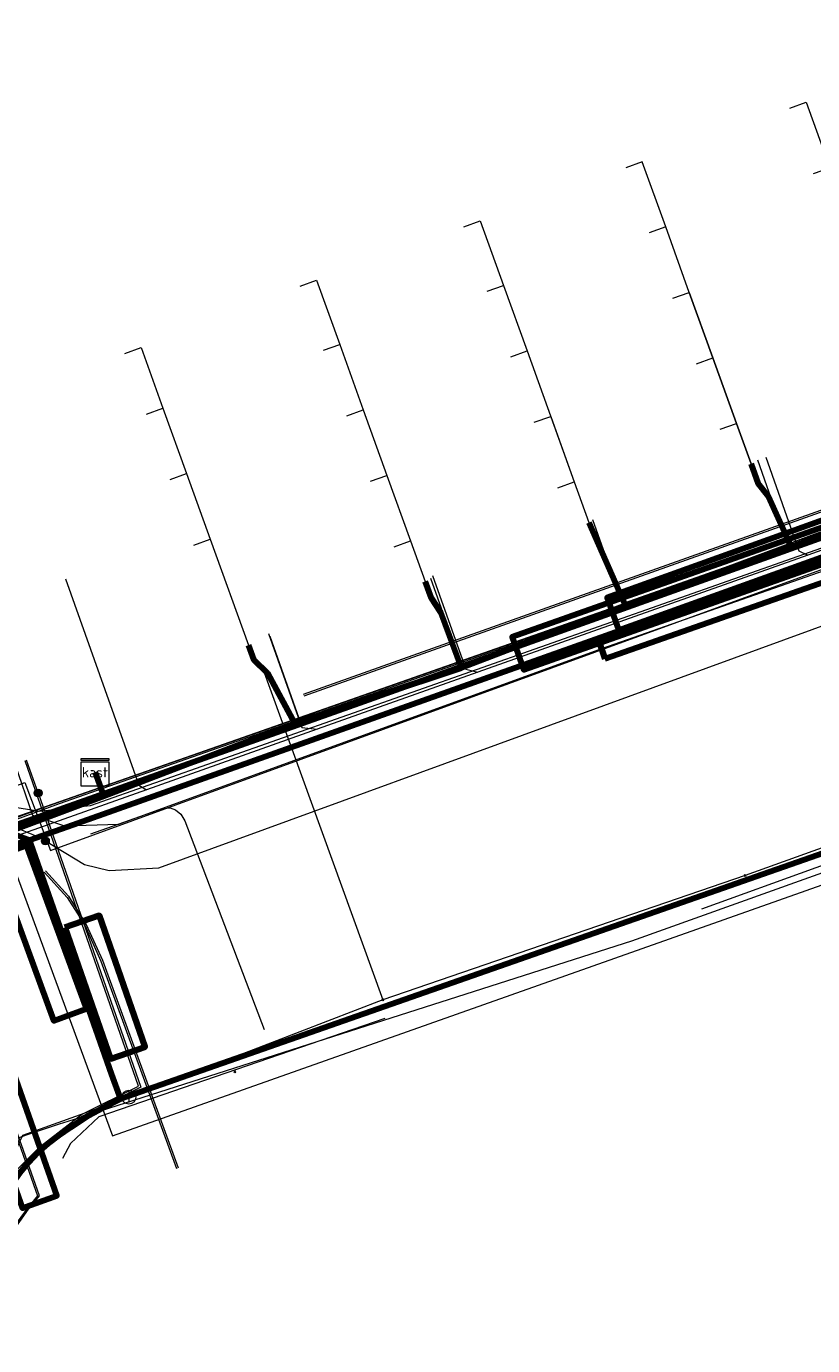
# Model space of a CAD drawing. Extents: x 152558 to 154479, y 462974 to 463683.
# Tile 574 of 638: x 154142 to 154165, y 463496 to 463534. Entities that reach past the tile are written whole.
import ezdxf
from ezdxf.enums import TextEntityAlignment as Align
from ezdxf.lldxf.tags import DXFTag

# ---------------------------------------------------------------- set-up
doc = ezdxf.new("R2010")
doc.units = 0
doc.header["$LTSCALE"] = 0.2
doc.layers.get('0').update_dxf_attribs({"linetype": 'CONTINUOUS'})
for name, color, linetype, lineweight in [('B-RO-KL-DATA_COAXIAAL_17_ZIGGO BV-G', 90, 'KL-DATA-N', 18), ('B-RO-KL-DATA_COAXIAAL_7_ZIGGO BV-G', 90, 'KL-DATA-N', 18), ('B-RO-KL-DATA_HULPSTUK_KPN BV-S', 90, 'CONTINUOUS', 25), ('B-RO-KL-DATA_HULPSTUK_ZIGGO BV-S', 90, 'CONTINUOUS', 25), ('B-RO-KL-DATA_KABELBED_KPN BV-G', 90, 'CONTINUOUS', 100), ('B-RO-KL-DATA_KABELBED_ZIGGO BV-G', 90, 'CONTINUOUS', 100), ('B-RO-KL-DATA_MANTELBUIS_ASBESTCEMENT_1_KPN BV-G', 90, 'CONTINUOUS', 100), ('B-RO-KL-DATA_MANTELBUIS_PVC_1.1_KPN BV-G', 90, 'CONTINUOUS', 100), ('B-RO-KL-DATA_REGGEFIBER OPERATOR BV-G', 90, 'KL-DATA-N', 18), ('B-RO-KL-DATA_STEDIN NETBEHEER BV-G', 90, 'KL-DATA-N', 18), ('B-RO-KL-ET_HS_50 KV_STEDIN NETBEHEER BV-G', 10, 'KL-HS-N', 18), ('B-RO-KL-ET_HS_MANTELBUIS_PVC_125_STEDIN NETBEHEER BV-G', 10, 'CONTINUOUS', 100), ('B-RO-KL-ET_LS_400 V_STEDIN NETBEHEER BV-G', 190, 'KL-LS-N', 18), ('B-RO-KL-ET_LS_HULPSTUK_STEDIN NETBEHEER BV-S', 190, 'CONTINUOUS', 25), ('B-RO-KL-ET_LS_MANTELBUIS_PVC_125_STEDIN NETBEHEER BV-G', 190, 'CONTINUOUS', 100), ('B-RO-KL-ET_LS_MANTELBUIS_PVC_160_STEDIN NETBEHEER BV-G', 190, 'CONTINUOUS', 100), ('B-RO-KL-ET_MS_10 KV_STEDIN NETBEHEER BV-G', 130, 'KL-MS-N', 18), ('B-RO-KL-ET_MS_HULPSTUK_STEDIN NETBEHEER BV-S', 130, 'CONTINUOUS', 25), ('B-RO-KL-ET_MS_MANTELBUIS_PVC_125_STEDIN NETBEHEER BV-G', 130, 'CONTINUOUS', 100), ('B-RO-KL-ET_MS_MANTELBUIS_PVC_160_STEDIN NETBEHEER BV-G', 130, 'CONTINUOUS', 100), ('B-RO-KL-GAS_LD_PVC_160_0.1 BAR_STEDIN NETBEHEER BV-G', 50, 'KL-GAS-LD-N', 18), ('B-RO-KL-GAS_LD_PVC_200_0.1 BAR_STEDIN NETBEHEER BV-G', 50, 'KL-GAS-LD-N', 18), ('B-RO-KL-GAS_LD_PVC_250_0.1 BAR_STEDIN NETBEHEER BV-G', 50, 'KL-GAS-LD-N', 18), ('B-RO-KL-WATER_150_VITENS-G', 170, 'KL-WATER-N', 18), ('B-RO-KL-WATER_63_VITENS-G', 170, 'KL-WATER-N', 18), ('B-RO-KL-WATER_HULPSTUK_VITENS-S', 170, 'CONTINUOUS', 25), ('B-RO-OG-INFO_VITENS-S', 7, 'CONTINUOUS', 25)]:
    doc.layers.add(name, color=color, linetype=linetype, lineweight=lineweight)
doc.styles.add('NLCS-ISO', font='NLCS-ISO.ttf')
tags = doc.linetypes.add('KL-DATA-N', pattern='A,4,-1,[101,NLCS.SHX,S=0.5,R=0,X=0,Y=0],-1,4,-1,["D",Standard,S=1,R=0,X=-0.25,Y=-0.5],-1.5', length=12.5).pattern_tags.tags
tags[18] = DXFTag(74, 10)
tags = doc.linetypes.add('KL-GAS-LD-N', pattern='A,4,-1,[69,NLCS.SHX,S=0.5,R=0,X=0,Y=0],-1,4,-1,["L",Standard,S=1,R=0,X=0.25,Y=-0.5],-2', length=13).pattern_tags.tags
tags[18] = DXFTag(74, 10)
tags = doc.linetypes.add('KL-HS-N', pattern='A,4,-1,[103,NLCS.SHX,S=0.75,R=0,X=0,Y=0],-1,4,-1,["H",Standard,S=1,R=0,X=0,Y=-0.5],-2', length=13).pattern_tags.tags
tags[18] = DXFTag(74, 10)
tags = doc.linetypes.add('KL-LS-N', pattern='A,4,-1,[103,NLCS.SHX,S=0.75,R=0,X=0,Y=0],-1,4,-1,["L",Standard,S=1,R=0,X=0,Y=-0.5],-2', length=13).pattern_tags.tags
tags[18] = DXFTag(74, 10)
tags = doc.linetypes.add('KL-MS-N', pattern='A,4,-1,[103,NLCS.SHX,S=0.75,R=0,X=0,Y=0],-1,4,-1,["M",Standard,S=1,R=0,X=0,Y=-0.5],-2', length=13).pattern_tags.tags
tags[18] = DXFTag(74, 10)
doc.linetypes.add('KL-WATER-N', pattern='A,7,-0.5,[168,NLCS.SHX,S=0.75,R=0,X=0.75,Y=0],-2', length=9.5)

# ---------------------------------------------------------------- blocks, each defined once
blk = doc.blocks.new('SKL-WTB_HULP_MOF-SO')
at = {"linetype": 'ByBlock', "lineweight": 18}
h = blk.add_hatch(color=0, dxfattribs=at)
h.dxf.hatch_style = 1
h.paths.add_polyline_path([(-0.5625, 0, 1), (0.5625, 0, 1)])
at = {"color": 0, "linetype": 'ByBlock', "lineweight": 18}
blk.add_circle((0, 0), 0.5625, dxfattribs=at)
at = {"color": 0, "linetype": 'ByBlock', "lineweight": 18, "style": 'NLCS-ISO', "flags": 1}
for tag, p in [('TYPE', (1.5, 0)), ('LABEL', (1.5, -1.5)), ('OMSCHRIJVING', (1.5, -3))]:
    blk.add_attdef(tag, p, '', height=1, dxfattribs=at)
blk = doc.blocks.new('SKL-WTB_HULP_KAST-SO')
at = {"color": 0, "linetype": 'ByBlock', "lineweight": 18}
for points in [[(-2, 2), (2, 2), (2, 1.68), (-2, 1.68)], [(-2, 1.52), (2, 1.52), (2, -2), (-2, -2)]]:
    blk.add_lwpolyline(points, close=True, dxfattribs=at)
at = {"color": 0, "linetype": 'ByBlock', "lineweight": 18, "style": 'NLCS-ISO'}
blk.add_text('kast', height=1.5, dxfattribs=at).set_placement((0, 0), align=Align.MIDDLE_CENTER)
at = {"color": 0, "linetype": 'ByBlock', "lineweight": 18, "style": 'NLCS-ISO', "flags": 1}
for tag, p in [('TYPE', (2.5, 0)), ('LABEL', (2.5, -1.5)), ('OMSCHRIJVING', (2.5, -3))]:
    blk.add_attdef(tag, p, '', height=1, dxfattribs=at)
blk = doc.blocks.new('SKL-WTB_HULP_AFSLUITER-SO')
at = {"color": 0, "linetype": 'ByBlock', "lineweight": 18}
blk.add_lwpolyline([(0, 0.8), (0, -0.8)], dxfattribs=at)
blk.add_circle((0, 0), 1, dxfattribs=at)
at = {"color": 0, "linetype": 'ByBlock', "lineweight": 18, "style": 'NLCS-ISO', "flags": 1}
for tag, p in [('TYPE', (1.5, 0)), ('LABEL', (1.5, -1.5)), ('OMSCHRIJVING', (1.5, -3))]:
    blk.add_attdef(tag, p, '', height=1, dxfattribs=at)
blk = doc.blocks.new('SKL-WTB_HULP_OVERIG-SO')
at = {"color": 0, "linetype": 'ByBlock', "lineweight": 18}
for points in [[(-0.14, 0.14), (0.14, -0.14)], [(0.14, 0.14), (-0.14, -0.14)]]:
    blk.add_lwpolyline(points, dxfattribs=at)
at = {"color": 0, "linetype": 'ByBlock', "lineweight": 18, "style": 'NLCS-ISO', "flags": 1}
for tag, p in [('TYPE', (1.5, 0)), ('LABEL', (1.5, -1.5)), ('OMSCHRIJVING', (1.5, -3))]:
    blk.add_attdef(tag, p, '', height=1, dxfattribs=at)
blk = doc.blocks.new('SOG-INFO_OVERIG-SO')
at = {"color": 0, "linetype": 'ByBlock', "lineweight": 18}
for points in [[(-0.14, 0.14), (0.14, -0.14)], [(0.14, 0.14), (-0.14, -0.14)]]:
    blk.add_lwpolyline(points, dxfattribs=at)
at = {"color": 0, "linetype": 'ByBlock', "lineweight": 18, "style": 'NLCS-ISO', "flags": 1}
for tag, p in [('TYPE', (1.5, 0)), ('LABEL', (1.5, -1.5)), ('OMSCHRIJVING', (1.5, -3))]:
    blk.add_attdef(tag, p, '', height=1, dxfattribs=at)

msp = doc.modelspace()

# ---------------------------------------------------------------- linework, layer by layer
at = {"layer": 'B-RO-KL-DATA_COAXIAAL_17_ZIGGO BV-G', "flags": 128}
msp.add_lwpolyline([(154141.533, 463496.126), (154141.225, 463496.015), (154140.754, 463495.844), (154140.574, 463495.779), (154140.422, 463497.618), (154140.314, 463498.922), (154140.251, 463499.685), (154137.99, 463505.368), (154136.673, 463508.677), (154136.783, 463508.717), (154140.692, 463510.149), (154143.805, 463511.347), (154144.136, 463511.473), (154144.163, 463511.483), (154144.115, 463511.61), (154143.912, 463512.167)], dxfattribs=at)
at = {"layer": 'B-RO-KL-DATA_COAXIAAL_7_ZIGGO BV-G', "flags": 128}
for points in [[(154163.869, 463531.242), (154164.339, 463531.412), (154165.017, 463529.53), (154165.695, 463527.649), (154166.373, 463525.768), (154167.051, 463523.887), (154167.471, 463522.722), (154167.693, 463522.116), (154167.992, 463521.759), (154168.024, 463521.67), (154167.939, 463521.445), (154167.631, 463520.633), (154167.5, 463520.319), (154167.427, 463520.146), (154167.368, 463520.005), (154163.91, 463518.654), (154159.14, 463516.966), (154154.427, 463515.162), (154149.646, 463513.581), (154144.163, 463511.483), (154144.115, 463511.61), (154143.912, 463512.167)], [(154143.912, 463512.167), (154144.115, 463511.61), (154144.163, 463511.483), (154149.646, 463513.581), (154154.427, 463515.162), (154159.14, 463516.966), (154163.91, 463518.654), (154163.831, 463518.827), (154163.258, 463520.089), (154162.963, 463520.462), (154162.757, 463521.023), (154162.337, 463522.188), (154161.659, 463524.069), (154160.981, 463525.95), (154160.303, 463527.83), (154159.629, 463529.699), (154159.159, 463529.529)], [(154164.547, 463529.361), (154165.017, 463529.53), (154165.695, 463527.649), (154166.373, 463525.768), (154167.051, 463523.887), (154167.471, 463522.722), (154167.693, 463522.116), (154167.992, 463521.759), (154168.024, 463521.67), (154167.939, 463521.445), (154167.631, 463520.633), (154167.5, 463520.319), (154167.427, 463520.146), (154167.368, 463520.005), (154163.91, 463518.654), (154159.14, 463516.966), (154154.427, 463515.162), (154149.646, 463513.581), (154144.163, 463511.483), (154144.115, 463511.61), (154143.912, 463512.167)], [(154154.507, 463527.832), (154154.977, 463528.002), (154155.644, 463526.151), (154156.322, 463524.271), (154157.678, 463520.509), (154158.098, 463519.343), (154158.287, 463518.827), (154158.542, 463518.447), (154159.14, 463516.966), (154154.427, 463515.162), (154149.646, 463513.581), (154144.163, 463511.483), (154144.115, 463511.61), (154143.912, 463512.167)], [(154143.912, 463512.167), (154144.115, 463511.61), (154144.163, 463511.483), (154149.646, 463513.581), (154154.427, 463515.162), (154159.14, 463516.966), (154163.91, 463518.654), (154163.831, 463518.827), (154163.258, 463520.089), (154162.963, 463520.462), (154162.757, 463521.023), (154162.337, 463522.188), (154161.659, 463524.069), (154160.981, 463525.95), (154160.303, 463527.83), (154159.832, 463527.661)], [(154165.225, 463527.479), (154165.695, 463527.649), (154166.373, 463525.768), (154167.051, 463523.887), (154167.471, 463522.722), (154167.693, 463522.116), (154167.992, 463521.759), (154168.024, 463521.67), (154167.939, 463521.445), (154167.631, 463520.633), (154167.5, 463520.319), (154167.427, 463520.146), (154167.368, 463520.005), (154163.91, 463518.654), (154159.14, 463516.966), (154154.427, 463515.162), (154149.646, 463513.581), (154144.163, 463511.483), (154144.115, 463511.61), (154143.912, 463512.167)], [(154149.805, 463526.131), (154150.275, 463526.301), (154150.94, 463524.456), (154151.618, 463522.575), (154152.296, 463520.694), (154152.974, 463518.813), (154153.394, 463517.648), (154153.566, 463517.177), (154153.831, 463516.764), (154154.427, 463515.162), (154149.646, 463513.581), (154144.163, 463511.483), (154144.115, 463511.61), (154143.912, 463512.167)], [(154155.174, 463525.981), (154155.644, 463526.151), (154156.322, 463524.271), (154157.678, 463520.509), (154158.098, 463519.343), (154158.287, 463518.827), (154158.542, 463518.447), (154159.14, 463516.966), (154154.427, 463515.162), (154149.646, 463513.581), (154144.163, 463511.483), (154144.115, 463511.61), (154143.912, 463512.167)], [(154160.511, 463525.78), (154160.981, 463525.95), (154161.659, 463524.069), (154162.337, 463522.188), (154162.757, 463521.023), (154162.963, 463520.462), (154163.258, 463520.089), (154163.831, 463518.827), (154163.91, 463518.654), (154159.14, 463516.966), (154154.427, 463515.162), (154149.646, 463513.581), (154144.163, 463511.483), (154144.115, 463511.61), (154143.912, 463512.167)], [(154165.903, 463525.598), (154166.373, 463525.768), (154167.051, 463523.887), (154167.471, 463522.722), (154167.693, 463522.116), (154167.992, 463521.759), (154168.024, 463521.67), (154167.939, 463521.445), (154167.631, 463520.633), (154167.5, 463520.319), (154167.427, 463520.146), (154167.368, 463520.005), (154163.91, 463518.654), (154159.14, 463516.966), (154154.427, 463515.162), (154149.646, 463513.581), (154144.163, 463511.483), (154144.115, 463511.61), (154143.912, 463512.167)], [(154150.47, 463524.286), (154150.94, 463524.456), (154151.618, 463522.575), (154152.296, 463520.694), (154152.974, 463518.813), (154153.394, 463517.648), (154153.566, 463517.177), (154153.831, 463516.764), (154154.427, 463515.162), (154149.646, 463513.581), (154144.163, 463511.483), (154144.115, 463511.61), (154143.912, 463512.167)], [(154144.766, 463524.197), (154145.236, 463524.367), (154145.864, 463522.626), (154146.542, 463520.745), (154147.22, 463518.864), (154148.318, 463515.818), (154148.472, 463515.397), (154148.865, 463515.012), (154149.646, 463513.581), (154144.163, 463511.483), (154144.115, 463511.61), (154143.912, 463512.167)], [(154155.851, 463524.101), (154156.322, 463524.271), (154157.678, 463520.509), (154158.098, 463519.343), (154158.287, 463518.827), (154158.542, 463518.447), (154159.14, 463516.966), (154154.427, 463515.162), (154149.646, 463513.581), (154144.163, 463511.483), (154144.115, 463511.61), (154143.912, 463512.167)], [(154161.189, 463523.899), (154161.659, 463524.069), (154162.337, 463522.188), (154162.757, 463521.023), (154162.963, 463520.462), (154163.258, 463520.089), (154163.831, 463518.827), (154163.91, 463518.654), (154159.14, 463516.966), (154154.427, 463515.162), (154149.646, 463513.581), (154144.163, 463511.483), (154144.115, 463511.61), (154143.912, 463512.167)], [(154166.581, 463523.717), (154167.051, 463523.887), (154167.471, 463522.722), (154167.693, 463522.116), (154167.992, 463521.759), (154168.024, 463521.67), (154167.939, 463521.445), (154167.631, 463520.633), (154167.5, 463520.319), (154167.427, 463520.146), (154167.368, 463520.005), (154163.91, 463518.654), (154159.14, 463516.966), (154154.427, 463515.162), (154149.646, 463513.581), (154144.163, 463511.483), (154144.115, 463511.61), (154143.912, 463512.167)], [(154145.394, 463522.456), (154145.864, 463522.626), (154146.542, 463520.745), (154147.22, 463518.864), (154148.318, 463515.818), (154148.472, 463515.397), (154148.865, 463515.012), (154149.646, 463513.581), (154144.163, 463511.483), (154144.115, 463511.61), (154143.912, 463512.167)], [(154151.148, 463522.406), (154151.618, 463522.575), (154152.296, 463520.694), (154152.974, 463518.813), (154153.394, 463517.648), (154153.566, 463517.177), (154153.831, 463516.764), (154154.427, 463515.162), (154149.646, 463513.581), (154144.163, 463511.483), (154144.115, 463511.61), (154143.912, 463512.167)], [(154156.53, 463522.22), (154157, 463522.39), (154157.678, 463520.509), (154158.098, 463519.343), (154158.287, 463518.827), (154158.542, 463518.447), (154159.14, 463516.966), (154154.427, 463515.162), (154149.646, 463513.581), (154144.163, 463511.483), (154144.115, 463511.61), (154143.912, 463512.167)], [(154161.867, 463522.018), (154162.337, 463522.188), (154162.757, 463521.023), (154162.963, 463520.462), (154163.258, 463520.089), (154163.831, 463518.827), (154163.91, 463518.654), (154159.14, 463516.966), (154154.427, 463515.162), (154149.646, 463513.581), (154144.163, 463511.483), (154144.115, 463511.61), (154143.912, 463512.167)], [(154146.072, 463520.575), (154146.542, 463520.745), (154147.22, 463518.864), (154148.318, 463515.818), (154148.472, 463515.397), (154148.865, 463515.012), (154149.646, 463513.581), (154144.163, 463511.483), (154144.115, 463511.61), (154143.912, 463512.167)], [(154151.826, 463520.525), (154152.296, 463520.694), (154152.974, 463518.813), (154153.394, 463517.648), (154153.566, 463517.177), (154153.831, 463516.764), (154154.427, 463515.162), (154149.646, 463513.581), (154144.163, 463511.483), (154144.115, 463511.61), (154143.912, 463512.167)], [(154157.207, 463520.34), (154157.678, 463520.509), (154158.098, 463519.343), (154158.287, 463518.827), (154158.542, 463518.447), (154159.14, 463516.966), (154154.427, 463515.162), (154149.646, 463513.581), (154144.163, 463511.483), (154144.115, 463511.61), (154143.912, 463512.167)], [(154146.75, 463518.694), (154147.22, 463518.864), (154148.318, 463515.818), (154148.472, 463515.397), (154148.865, 463515.012), (154149.646, 463513.581), (154144.163, 463511.483), (154144.115, 463511.61), (154143.912, 463512.167)], [(154152.504, 463518.644), (154152.974, 463518.813), (154153.394, 463517.648), (154153.566, 463517.177), (154153.831, 463516.764), (154154.427, 463515.162), (154149.646, 463513.581), (154144.163, 463511.483), (154144.115, 463511.61), (154143.912, 463512.167)]]:
    msp.add_lwpolyline(points, dxfattribs=at)
at = {"layer": 'B-RO-KL-DATA_KABELBED_KPN BV-G', "flags": 128}
for points in [[(154259.639, 463552.733), (154258.832, 463552.26), (154257.986, 463551.857), (154257.109, 463551.529), (154256.382, 463551.319), (154220.544, 463538.244), (154208.078, 463533.785), (154163.987, 463518.013), (154143.125, 463510.603), (154142.034, 463510.218)], [(154133.491, 463507.761), (154133.498, 463507.763), (154133.846, 463507.886), (154135.214, 463508.372), (154135.253, 463508.386), (154141.248, 463510.514), (154151.498, 463514.152), (154172.903, 463521.811), (154193.705, 463529.129), (154199.082, 463531.021), (154207.94, 463534.137)], [(154158.394, 463516.019), (154164.515, 463518.206)], [(154144.641, 463502.786), (154180.205, 463515.221)], [(154142.034, 463510.218), (154141.248, 463510.514), (154132.769, 463513.702), (154129.918, 463514.783), (154127.347, 463513.857), (154127.249, 463513.821), (154127.248, 463513.821)], [(154136.577, 463508.537), (154136.865, 463508.626), (154139.119, 463509.452), (154142.034, 463510.218)], [(154144.641, 463502.786), (154144.386, 463503.496), (154142.073, 463510.106), (154142.034, 463510.218)], [(154142.073, 463510.106), (154144.386, 463503.496)], [(154141.021, 463495.946), (154140.897, 463496.346), (154140.806, 463496.754), (154140.75, 463497.169), (154140.73, 463497.587), (154140.744, 463498.006), (154140.792, 463498.421), (154140.876, 463498.832), (154140.993, 463499.234), (154141.144, 463499.624), (154141.327, 463500.001), (154141.526, 463500.339), (154141.751, 463500.66), (154142.001, 463500.963), (154142.274, 463501.246), (154142.568, 463501.506), (154142.881, 463501.742), (154143.218, 463501.977), (154143.728, 463502.306), (154144.258, 463502.601), (154144.641, 463502.786)]]:
    msp.add_lwpolyline(points, dxfattribs=at)
at = {"layer": 'B-RO-KL-DATA_KABELBED_ZIGGO BV-G', "flags": 128}
for points in [[(154163.91, 463518.654), (154167.368, 463520.005), (154168.024, 463521.67), (154167.693, 463522.116), (154167.471, 463522.722)], [(154163.91, 463518.654), (154163.258, 463520.089), (154162.963, 463520.462), (154162.757, 463521.023)], [(154158.098, 463519.343), (154159.14, 463516.966)], [(154159.14, 463516.966), (154163.91, 463518.654)], [(154153.394, 463517.648), (154153.566, 463517.177), (154153.831, 463516.764), (154154.427, 463515.162)], [(154154.427, 463515.162), (154159.14, 463516.966)], [(154148.318, 463515.818), (154148.472, 463515.397), (154148.865, 463515.012), (154149.646, 463513.581)], [(154149.646, 463513.581), (154154.427, 463515.162)], [(154144.163, 463511.483), (154149.646, 463513.581)], [(154144.163, 463511.483), (154143.912, 463512.167)], [(154136.673, 463508.677), (154144.163, 463511.483)]]:
    msp.add_lwpolyline(points, dxfattribs=at)
at = {"layer": 'B-RO-KL-DATA_MANTELBUIS_ASBESTCEMENT_1_KPN BV-G', "flags": 128}
msp.add_lwpolyline([(154142.073, 463510.106), (154144.386, 463503.496)], dxfattribs=at)
msp.add_lwpolyline([(154142.073, 463510.106), (154144.386, 463503.496)], dxfattribs=at)
at = {"layer": 'B-RO-KL-DATA_MANTELBUIS_PVC_1.1_KPN BV-G', "flags": 128}
for points in [[(154158.394, 463516.019), (154164.515, 463518.206)], [(154142.073, 463510.106), (154144.386, 463503.496)]]:
    msp.add_lwpolyline(points, dxfattribs=at)
at = {"layer": 'B-RO-KL-DATA_REGGEFIBER OPERATOR BV-G', "flags": 128}
for points in [[(154243.446, 463561.667), (154251.606, 463555.87), (154252.684, 463553.901), (154250.393, 463549.904), (154193.076, 463529.348), (154183.07, 463525.721), (154164.481, 463518.965), (154160.362, 463517.432), (154137.391, 463509.393), (154136.882, 463509.211), (154136.618, 463508.804), (154136.419, 463508.498)], [(154182.279, 463527.964), (154183.07, 463525.721), (154164.481, 463518.965), (154160.362, 463517.432), (154137.391, 463509.393), (154136.882, 463509.211), (154136.618, 463508.804), (154136.419, 463508.498)], [(154168.306, 463523.08), (154169.177, 463520.672), (154164.485, 463518.966), (154163.797, 463518.71)], [(154162.937, 463521.138), (154163.797, 463518.71)], [(154158.204, 463519.426), (154159.071, 463516.98)], [(154159.071, 463516.98), (154160.362, 463517.432), (154163.797, 463518.71)], [(154153.548, 463517.742), (154154.398, 463515.345)], [(154154.398, 463515.345), (154159.071, 463516.98)], [(154148.937, 463516.076), (154149.77, 463513.725)], [(154149.77, 463513.725), (154154.398, 463515.345)], [(154136.419, 463508.498), (154136.882, 463509.211), (154137.708, 463509.504), (154149.77, 463513.725)]]:
    msp.add_lwpolyline(points, dxfattribs=at)
at = {"layer": 'B-RO-KL-DATA_STEDIN NETBEHEER BV-G', "flags": 128}
msp.add_lwpolyline([(154139.79, 463511.089), (154141.897, 463511.876), (154142.631, 463509.922), (154229.14, 463541.45), (154259.321, 463552.345), (154259.166, 463552.782), (154259.537, 463553.249)], dxfattribs=at)
at = {"layer": 'B-RO-KL-ET_HS_50 KV_STEDIN NETBEHEER BV-G', "flags": 128}
for points in [[(154347.111, 463480.347), (154336.294, 463489.675), (154331.78, 463495.489), (154327.686, 463498.657), (154321.071, 463504.065), (154280.105, 463544.755), (154277.951, 463548.114), (154271.805, 463552.222), (154265.347, 463554.518), (154193.877, 463529.351), (154172.884, 463521.84), (154142.869, 463511.309), (154138.967, 463509.878), (154134.648, 463508.612), (154131.99, 463508.597), (154122.657, 463504.975), (154105.773, 463498.737), (154102.319, 463497.763), (154098.821, 463497.011), (154095.282, 463496.485), (154091.716, 463496.184), (154088.139, 463496.11), (154087.087, 463496.132), (154086.033, 463496.177), (154084.981, 463496.244), (154083.931, 463496.335), (154082.864, 463496.449), (154080.371, 463496.938), (154074.936, 463498.051), (154066.844, 463499.893), (154064.554, 463501.063), (154060.812, 463502.582), (154023.562, 463525.23), (153994.896, 463548.25), (153972.963, 463563.181), (153964.598, 463569.519), (153962.201, 463569.449)], [(154350.638, 463477.239), (154336.261, 463489.637), (154331.744, 463495.453), (154327.655, 463498.618), (154321.045, 463504.021), (154280.066, 463544.723), (154277.915, 463548.078), (154271.782, 463552.177), (154265.347, 463554.465), (154193.894, 463529.304), (154172.901, 463521.793), (154142.886, 463511.262), (154138.983, 463509.83), (154134.655, 463508.562), (154131.999, 463508.547), (154122.675, 463504.928), (154105.787, 463498.689), (154102.331, 463497.714), (154098.83, 463496.962), (154095.288, 463496.435), (154091.719, 463496.134), (154088.139, 463496.06), (154087.085, 463496.082), (154086.03, 463496.127), (154084.977, 463496.194), (154083.926, 463496.285), (154082.857, 463496.4), (154080.361, 463496.889), (154074.925, 463498.002), (154066.827, 463499.846), (154064.533, 463501.017), (154060.789, 463502.537), (154023.533, 463525.189), (153994.866, 463548.21), (153972.934, 463563.14), (153964.582, 463569.469), (153963.899, 463569.449)]]:
    msp.add_lwpolyline(points, dxfattribs=at)
at = {"layer": 'B-RO-KL-ET_HS_MANTELBUIS_PVC_125_STEDIN NETBEHEER BV-G', "flags": 128}
for points in [[(154168.365, 463519.63), (154168.027, 463520.57), (154158.618, 463517.185), (154158.956, 463516.245), (154168.365, 463519.63)], [(154165.654, 463518.44), (154165.322, 463519.384), (154155.892, 463516.058), (154156.224, 463515.114), (154165.654, 463518.44)]]:
    msp.add_lwpolyline(points, dxfattribs=at)
at = {"layer": 'B-RO-KL-ET_LS_400 V_STEDIN NETBEHEER BV-G', "flags": 128}
for points in [[(154142.487, 463510.195), (154143.613, 463509.52), (154144.32, 463509.349), (154145.742, 463509.418), (154199.706, 463529.109), (154202.91, 463530.278), (154207.647, 463532.006), (154208.295, 463532.242), (154213.18, 463534.025), (154218.252, 463535.876), (154223.158, 463537.666), (154225.155, 463538.395), (154224.593, 463539.86)], [(154180.171, 463530.029), (154179.478, 463529.741), (154181.062, 463525.487), (154149.895, 463514.403)], [(154180.19, 463529.983), (154179.542, 463529.713), (154181.127, 463525.457), (154149.912, 463514.356)], [(154163.183, 463521.215), (154164.132, 463518.527), (154164.387, 463518.405)], [(154139.675, 463509.977), (154141.333, 463510.125), (154144.415, 463501.726), (154195.546, 463519.812)], [(154172.213, 463519.915), (154174.744, 463513.82), (154174.744, 463513.307), (154174.47, 463512.986), (154161.334, 463508.238)], [(154167.638, 463519.559), (154166.742, 463519.241), (154164.387, 463518.405), (154154.911, 463515.042), (154150.293, 463513.403), (154145.391, 463511.663), (154139.904, 463509.715), (154139.193, 463511.504)], [(154165.942, 463519.02), (154143.773, 463511.203), (154142.321, 463511.043), (154141.446, 463511.185)], [(154143.066, 463517.725), (154145.169, 463511.797), (154145.391, 463511.663)], [(154153.607, 463517.819), (154154.56, 463515.13), (154154.911, 463515.042)], [(154148.894, 463516.148), (154149.848, 463513.457), (154150.293, 463513.403)], [(154143.794, 463510.395), (154145.852, 463511.125), (154146.071, 463511.145), (154146.224, 463511.084), (154146.378, 463510.96), (154146.487, 463510.775), (154148.766, 463504.777)], [(154142.487, 463510.195), (154142.332, 463510.288), (154141.468, 463510.645), (154141.146, 463510.814)], [(154138.937, 463509.378), (154139.284, 463508.429), (154142.26, 463500), (154141.959, 463499.642), (154141.45, 463498.928), (154140.973, 463495.245), (154141.892, 463492.705)], [(154142.456, 463509.294), (154143.114, 463508.575), (154143.617, 463507.774), (154144.077, 463506.746), (154146.249, 463500.791)], [(154142.488, 463509.333), (154143.154, 463508.605), (154143.661, 463507.798), (154144.123, 463506.766), (154146.296, 463500.808)], [(154134.735, 463419.978), (154137.743, 463423.744), (154135.638, 463425.39), (154133.508, 463427.554), (154129.57, 463431.556), (154129.741, 463432.312), (154133.265, 463447.903), (154155.136, 463456.145), (154154.846, 463456.924), (154150.947, 463467.379), (154147.37, 463477.714), (154141.024, 463495.251), (154141.439, 463498.45), (154141.499, 463498.912), (154142.004, 463499.619), (154142.313, 463500), (154139.295, 463508.545), (154139.296, 463508.619)], [(154152.234, 463505.095), (154144.024, 463502.272), (154143.203, 463501.502), (154142.975, 463501.074)]]:
    msp.add_lwpolyline(points, dxfattribs=at)
at = {"layer": 'B-RO-KL-ET_LS_MANTELBUIS_PVC_125_STEDIN NETBEHEER BV-G', "flags": 128}
for points in [[(154168.365, 463519.63), (154168.027, 463520.57), (154158.618, 463517.185), (154158.956, 463516.245), (154168.365, 463519.63)], [(154165.654, 463518.44), (154165.322, 463519.384), (154155.892, 463516.058), (154156.224, 463515.114), (154165.654, 463518.44)], [(154141.003, 463509.719), (154142.725, 463505.024), (154143.664, 463505.369), (154141.942, 463510.063), (154141.003, 463509.719)], [(154139.779, 463508.605), (154138.789, 463508.255), (154141.827, 463499.65), (154142.817, 463500), (154139.779, 463508.605)], [(154143.044, 463507.707), (154144.36, 463503.933), (154145.352, 463504.279), (154144.036, 463508.053), (154143.044, 463507.707)]]:
    msp.add_lwpolyline(points, dxfattribs=at)
at = {"layer": 'B-RO-KL-ET_LS_MANTELBUIS_PVC_160_STEDIN NETBEHEER BV-G', "flags": 128}
msp.add_lwpolyline([(154158.559, 463515.428), (154170.271, 463519.532), (154170.073, 463520.098), (154158.361, 463515.994), (154158.559, 463515.428)], dxfattribs=at)
at = {"layer": 'B-RO-KL-ET_MS_10 KV_STEDIN NETBEHEER BV-G', "flags": 128}
for points in [[(154200.534, 463604.407), (154200.761, 463604.633), (154201.282, 463604.688), (154202.125, 463604.066), (154202.687, 463601.703), (154204.298, 463600.502), (154205.112, 463598.115), (154208.9, 463588.259), (154254.048, 463554.292), (154254.311, 463551.914), (154251.728, 463548.909), (154206.609, 463532.728), (154197.727, 463529.711), (154193.172, 463528.081), (154182.654, 463524.373), (154179.706, 463523.382), (154170.172, 463519.815), (154158.46, 463515.711), (154144.587, 463510.671), (154143.042, 463510.617), (154142.125, 463510.929), (154141.623, 463512.396)], [(154152.812, 463459.684), (154140.234, 463494.841), (154140.055, 463495.895), (154140.042, 463496.964), (154140.194, 463498.021), (154140.51, 463499.042), (154140.981, 463500), (154141.577, 463500.662), (154142.334, 463501.423), (154143.524, 463502.336), (154145.163, 463503.149), (154141.901, 463512.498)], [(154142.277, 463511.572), (154141.948, 463512.515)], [(154142.277, 463511.572), (154145.225, 463503.124), (154143.551, 463502.293), (154142.367, 463501.385), (154141.613, 463500.628), (154141.037, 463500), (154140.557, 463499.023), (154140.243, 463498.01), (154140.092, 463496.961), (154140.105, 463495.9), (154140.283, 463494.854), (154152.583, 463460.466), (154155.119, 463453.435), (154158.967, 463442.919)]]:
    msp.add_lwpolyline(points, dxfattribs=at)
at = {"layer": 'B-RO-KL-ET_MS_MANTELBUIS_PVC_125_STEDIN NETBEHEER BV-G', "flags": 128}
for points in [[(154168.365, 463519.63), (154168.027, 463520.57), (154158.618, 463517.185), (154158.956, 463516.245), (154168.365, 463519.63)], [(154165.654, 463518.44), (154165.322, 463519.384), (154155.892, 463516.058), (154156.224, 463515.114), (154165.654, 463518.44)], [(154139.779, 463508.605), (154138.789, 463508.255), (154141.827, 463499.65), (154142.817, 463500), (154139.779, 463508.605)], [(154143.044, 463507.707), (154144.36, 463503.933), (154145.352, 463504.279), (154144.036, 463508.053), (154143.044, 463507.707)]]:
    msp.add_lwpolyline(points, dxfattribs=at)
at = {"layer": 'B-RO-KL-ET_MS_MANTELBUIS_PVC_160_STEDIN NETBEHEER BV-G', "flags": 128}
msp.add_lwpolyline([(154158.559, 463515.428), (154170.271, 463519.532), (154170.073, 463520.098), (154158.361, 463515.994), (154158.559, 463515.428)], dxfattribs=at)
at = {"layer": 'B-RO-KL-GAS_LD_PVC_160_0.1 BAR_STEDIN NETBEHEER BV-G', "flags": 128}
msp.add_lwpolyline([(154143.143, 463502.146), (154159.335, 463507.326), (154173.273, 463512.316), (154183.901, 463516.161), (154185.241, 463516.646), (154202.722, 463522.979)], dxfattribs=at)
at = {"layer": 'B-RO-KL-GAS_LD_PVC_200_0.1 BAR_STEDIN NETBEHEER BV-G', "flags": 128}
msp.add_lwpolyline([(154142.895, 463502.067), (154143.143, 463502.146)], dxfattribs=at)
at = {"layer": 'B-RO-KL-GAS_LD_PVC_250_0.1 BAR_STEDIN NETBEHEER BV-G', "flags": 128}
msp.add_lwpolyline([(154141.477, 463501.584), (154141.945, 463501.756), (154142.895, 463502.067)], dxfattribs=at)
at = {"layer": 'B-RO-KL-WATER_150_VITENS-G', "flags": 128}
for points in [[(154196.512, 463521.393), (154195.93, 463521.184), (154176.837, 463514.322), (154162.584, 463509.2), (154152.175, 463505.632), (154145.822, 463503.178), (154144.881, 463502.838)], [(154136.445, 463498.062), (154140.282, 463499.431), (154141.013, 463500), (154141.017, 463500.009), (154141.835, 463501.743), (154144.881, 463502.838)]]:
    msp.add_lwpolyline(points, dxfattribs=at)
at = {"layer": 'B-RO-KL-WATER_63_VITENS-G', "flags": 128}
msp.add_lwpolyline([(154148.692, 463515.239), (154152.175, 463505.632)], dxfattribs=at)

# ---------------------------------------------------------------- block references
at = {"layer": 'B-RO-KL-DATA_HULPSTUK_KPN BV-S', "xscale": 0.2, "yscale": 0.2, "zscale": 0.2}
for p in [(154142.034, 463510.218), (154142.034, 463510.218), (154142.034, 463510.218), (154142.034, 463510.218), (154147.925, 463503.561), (154144.641, 463502.786), (154144.641, 463502.786), (154144.641, 463502.786)]:
    msp.add_blockref('SKL-WTB_HULP_OVERIG-SO', p, dxfattribs=at)
at = {"layer": 'B-RO-KL-DATA_HULPSTUK_ZIGGO BV-S', "xscale": 0.2, "yscale": 0.2, "zscale": 0.2}
msp.add_blockref('SKL-WTB_HULP_KAST-SO', (154143.912, 463512.167), dxfattribs=at)
at = {"layer": 'B-RO-KL-ET_LS_HULPSTUK_STEDIN NETBEHEER BV-S', "xscale": 0.2, "yscale": 0.2, "zscale": 0.2}
msp.add_blockref('SKL-WTB_HULP_MOF-SO', (154142.487, 463510.195), dxfattribs=at)
at = {"layer": 'B-RO-KL-ET_MS_HULPSTUK_STEDIN NETBEHEER BV-S', "xscale": 0.2, "yscale": 0.2, "zscale": 0.2}
msp.add_blockref('SKL-WTB_HULP_MOF-SO', (154142.277, 463511.572), dxfattribs=at)
at = {"layer": 'B-RO-KL-WATER_HULPSTUK_VITENS-S', "xscale": 0.2, "yscale": 0.2, "zscale": 0.2}
for name, p in [('SKL-WTB_HULP_OVERIG-SO', (154162.584, 463509.2)), ('SKL-WTB_HULP_OVERIG-SO', (154152.175, 463505.632)), ('SKL-WTB_HULP_AFSLUITER-SO', (154144.881, 463502.838))]:
    msp.add_blockref(name, p, dxfattribs=at)
at = {"layer": 'B-RO-OG-INFO_VITENS-S', "xscale": 0.2, "yscale": 0.2, "zscale": 0.2}
msp.add_blockref('SOG-INFO_OVERIG-SO', (154152.175, 463505.632), dxfattribs=at)

doc.saveas('drawing.dxf')
